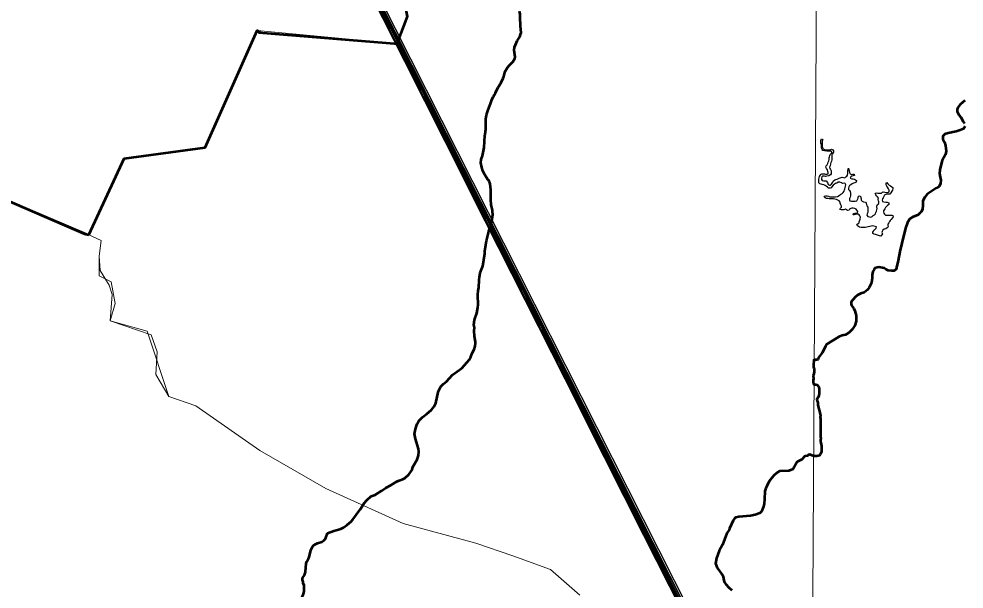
# Model space of a CAD drawing. Extents: x -1643653 to 4543381, y 1624270 to 13878484.
# Drawn here: x 810282 to 814225, y 9012702 to 9015081 of the extents above; entities that cross this region are included whole.
import ezdxf

# ---------------------------------------------------------------- set-up
doc = ezdxf.new("R2010")
doc.units = 0
doc.header["$LTSCALE"] = 160
doc.layers.add('60', color=7, linetype='Continuous', lineweight=13)

msp = doc.modelspace()

# ---------------------------------------------------------------- linework, layer by layer
at = {"layer": '60', "lineweight": 53}
msp.add_line((813594.8, 9013592.5), (813594.8, 9013592.4), dxfattribs=at)
at = {"layer": '60'}
for points in [[(813659.3, 9024059.6), (813615.1, 9016183), (813580.5, 9010330.8)], [(814357.6, 9015733.9), (813989, 9015810.8), (813832.4, 9015806), (812227.7, 9015802), (811850.8, 9015298.7), (811895.6, 9015266.3), (811882.6, 9015194.8), (811902.6, 9015091.2), (811882, 9015036), (811865.1, 9014977.2), (811275.6, 9015032.2), (811059.6, 9014544.4), (810722, 9014498.8), (810573.3, 9014180)], [(814357.6, 9015733.9), (813989, 9015810.8), (813832.4, 9015806), (812227.7, 9015802), (811850.8, 9015298.7), (811895.6, 9015266.3), (811882.6, 9015194.8), (811902.6, 9015091.2), (811882, 9015036), (811865.1, 9014977.2), (811275.6, 9015032.2), (811059.6, 9014544.4), (810722, 9014498.8), (810573.3, 9014180)], [(807814.8, 9015298), (807924.3, 9015230.9), (808477.4, 9014650), (808962.2, 9014455.1), (809032.7, 9014437.1), (809106.7, 9014431.6), (809188.9, 9014435.4), (809240.6, 9014441), (809300.7, 9014448.7), (809358.6, 9014456.5), (809396.9, 9014462.1), (809451, 9014471.2), (809501.4, 9014481.1), (809559.6, 9014495.2), (809624.1, 9014515.1), (809690.8, 9014542), (809730.4, 9014562.1), (809823.2, 9014621), (810054.4, 9014401.6), (810573.3, 9014180)], [(810573.3, 9014180), (810625.8, 9014156.4), (810617.6, 9014090.6), (810617.6, 9014008.4), (810666.9, 9013983.8), (810683.3, 9013893.3), (810663, 9013821.4), (810816.7, 9013778.8), (810908, 9013504.9), (811020.3, 9013467.1), (811287.3, 9013280.7), (811562.7, 9013121), (811885.2, 9012976.2), (812187.8, 9012893), (812342.8, 9012841.2), (812498.9, 9012783.7), (812622.2, 9012676.9)], [(810573.3, 9014180), (810625.8, 9014156.4), (810617.6, 9014090.6), (810621.7, 9014031.8), (810658.2, 9013970.4), (810670.8, 9013931.8), (810663, 9013821.4), (810834.1, 9013762.3), (810858.6, 9013691.3), (810853.4, 9013596.7), (810908, 9013504.9), (811020.3, 9013467.1), (811287.3, 9013280.7), (811562.7, 9013121), (811885.2, 9012976.2), (812187.8, 9012893), (812342.8, 9012841.2), (812498.9, 9012783.7), (812622.2, 9012676.9)], [(810573.3, 9014180), (810625.8, 9014156.4), (810617.6, 9014090.6), (810621.7, 9014031.8), (810658.2, 9013970.4), (810670.8, 9013931.8), (810663, 9013821.4), (810834.1, 9013762.3), (810858.6, 9013691.3), (810853.4, 9013596.7), (810908, 9013504.9), (811020.3, 9013467.1), (811287.3, 9013280.7), (811562.7, 9013121), (811885.2, 9012976.2), (812187.8, 9012893), (812342.8, 9012841.2), (812498.9, 9012783.7), (812622.2, 9012676.9)]]:
    msp.add_lwpolyline(points, dxfattribs=at)
at = {"layer": '60', "lineweight": 35}
msp.add_lwpolyline([(807814.8, 9015298), (807924.3, 9015230.9), (808477.4, 9014650), (808962.2, 9014455.1), (809032.7, 9014437.1), (809106.7, 9014431.6), (809188.9, 9014435.4), (809240.6, 9014441), (809300.7, 9014448.7), (809358.6, 9014456.5), (809396.9, 9014462.1), (809451, 9014471.2), (809501.4, 9014481.1), (809559.6, 9014495.2), (809624.1, 9014515.1), (809690.8, 9014542), (809730.4, 9014562.1), (809823.2, 9014621), (810054.4, 9014401.6), (810573.3, 9014180)], dxfattribs=at)
at = {"layer": '60', "lineweight": 53}
for points in [[(811861.4, 9014980.8), (811902.6, 9015091.2), (811882.6, 9015194.8), (811895.6, 9015266.3), (811850.8, 9015298.7)], [(812328.4, 9014887.5), (812342, 9014901.8), (812346.6, 9014908.4), (812350.4, 9014916), (812351.5, 9014921.9), (812348.5, 9014950.7), (812350, 9014963.1), (812353.2, 9014972.5), (812361.2, 9014989.3), (812371.4, 9015006.7), (812374.9, 9015016.2), (812376.6, 9015023.7), (812374.7, 9015052.5), (812374.9, 9015064.1), (812373.3, 9015075.7), (812373.4, 9015101.3), (812370.2, 9015113.5)], [(810573.3, 9014180), (810722, 9014498.8), (811059.6, 9014544.4), (811275.6, 9015032.2), (811287.2, 9015025.5), (811283.1, 9015024.4), (811865.1, 9014977.2), (811861.4, 9014980.8)], [(812304.5, 9014840.4), (812308.8, 9014857.5), (812311.4, 9014864), (812320.4, 9014879.1), (812328.4, 9014887.5)], [(812264.3, 9014762.3), (812270.5, 9014772.2), (812279.9, 9014793.8), (812293.5, 9014815.8), (812293.5, 9014815.8), (812301.9, 9014833.3), (812304.5, 9014840.4)], [(812254.6, 9014743), (812260.5, 9014756.2), (812264.3, 9014762.3)], [(812226.7, 9014597.5), (812227.3, 9014600), (812229.8, 9014620.7), (812230.1, 9014662.8), (812233, 9014680.7), (812239.3, 9014702.3), (812247, 9014719.4), (812249.4, 9014727.1)], [(812249.4, 9014727.1), (812253.2, 9014739.8), (812254.6, 9014743)], [(814227.2, 9014741.4), (814208.2, 9014724.6), (814198, 9014712.1), (814195.8, 9014703.4), (814196.5, 9014694.6), (814203.1, 9014681.5), (814211.1, 9014670.5), (814221.3, 9014653), (814226.4, 9014644.2)], [(814228.6, 9014633.2), (814222.1, 9014623), (814208.9, 9014617.2), (814192.1, 9014611.3), (814158.6, 9014604.7), (814144.7, 9014600.3), (814135.9, 9014591.6), (814136.7, 9014579.2), (814142.5, 9014567.5), (814146.9, 9014552.8), (814149.8, 9014529.5), (814146.9, 9014514.9), (814133.7, 9014490), (814127.2, 9014468.8), (814123.5, 9014452), (814122.8, 9014436), (814125, 9014421.3), (814127.9, 9014408.2), (814125.7, 9014395), (814121.3, 9014381.9), (814108.2, 9014374.6), (814071, 9014350.5), (814060.7, 9014338)], [(809825.9, 9014622.8), (810054.4, 9014401.6), (810556.2, 9014184.9), (810573.3, 9014180)], [(812251.2, 9014327.2), (812251.2, 9014368.5), (812248, 9014393.1), (812244.2, 9014404), (812242.1, 9014407.3), (812236.6, 9014412.6), (812233.2, 9014419.6), (812225.2, 9014431.1), (812217.1, 9014447.4), (812213.2, 9014460.7), (812209.2, 9014480.6), (812209.7, 9014494.9), (812215.9, 9014510.5), (812223, 9014544.7), (812226.1, 9014595), (812226.7, 9014597.5)], [(812257, 9014283.1), (812252.7, 9014305.6), (812251.2, 9014327.2)], [(814060.7, 9014338), (814052.7, 9014322.7), (814052.7, 9014303), (814051.3, 9014286.8), (814045, 9014274.9), (814040.3, 9014270.1), (814033.1, 9014264.2), (814009.7, 9014253.3), (813998, 9014247.4), (813988.5, 9014232.1), (813980.5, 9014207.3), (813964.5, 9014145.7), (813956.3, 9014110.4), (813949.8, 9014073.6), (813943.2, 9014044.3), (813941.1, 9014037), (813933, 9014029.7), (813923.5, 9014029.7), (813908.2, 9014031.2), (813899.4, 9014035.6), (813891.4, 9014040.7), (813884.1, 9014042.9), (813868.8, 9014045.1), (813861.5, 9014044.3), (813852.7, 9014041.4), (813849.8, 9014034.8), (813844, 9014026.8), (813841.8, 9014013.6), (813841.1, 9013999), (813838.1, 9013979.3), (813829.4, 9013961), (813821.3, 9013950.1), (813808.2, 9013939.1), (813794.3, 9013934.7), (813780.7, 9013928.2), (813771, 9013919.4), (813762.2, 9013909.9), (813753.5, 9013900.4), (813753.5, 9013892.3), (813755.7, 9013885), (813765.2, 9013873.3), (813769.5, 9013862.4), (813773.9, 9013844.1), (813773.9, 9013820), (813769.5, 9013801.8), (813757.8, 9013784.9), (813745.4, 9013773.2), (813729.4, 9013763), (813716.2, 9013759.4), (813702.4, 9013755), (813652.8, 9013723.6), (813646.2, 9013714.8), (813632.4, 9013688.4), (813617.3, 9013668.4), (813616.4, 9013660.4), (813610.6, 9013658.4), (813600.1, 9013659.1)], [(812249.6, 9014215.4), (812254.2, 9014237.2), (812258.4, 9014265.4), (812258, 9014277.8), (812257, 9014283.1)], [(812230.4, 9014138.2), (812232.7, 9014154.9), (812236.3, 9014172), (812241.3, 9014188.6), (812242.6, 9014196.5), (812249.2, 9014213.5), (812249.6, 9014215.4)], [(812217.1, 9014049.8), (812225.1, 9014101.6), (812225.7, 9014112.3), (812230.4, 9014138.2)], [(812201.9, 9013992.3), (812203.2, 9014004), (812206.7, 9014021.1), (812217.1, 9014049.8)], [(811991.8, 9013440.3), (812003.2, 9013450.5), (812013.8, 9013463.4), (812020.6, 9013478.1), (812030.8, 9013523.2), (812033.5, 9013529.9), (812042.5, 9013547), (812053.1, 9013559), (812065.5, 9013568.5), (812090.7, 9013595.6), (812120.2, 9013616.6), (812130.8, 9013625.6), (812151.2, 9013647), (812159.8, 9013658), (812167.5, 9013671.4), (812173.3, 9013686.8), (812180.6, 9013702.1), (812185, 9013716), (812187.2, 9013727.7), (812187.2, 9013734.2), (812182.9, 9013757.4), (812181, 9013779.7), (812182, 9013793.1), (812180.1, 9013804.2), (812183, 9013825.9), (812192.4, 9013853.3), (812196.6, 9013876.9), (812197.3, 9013888.1), (812196.9, 9013929.7), (812198, 9013946.8), (812200, 9013959.8), (812201.6, 9013990.3), (812201.9, 9013992.3)], [(813594.8, 9013592.4), (813596.1, 9013579.4), (813595.2, 9013574.5), (813595.7, 9013567.3), (813596.4, 9013558.1), (813599.5, 9013556.1)], [(813599.5, 9013556.1), (813605.6, 9013556.1), (813611.7, 9013554.5), (813616.2, 9013548.9), (813618.2, 9013544.3), (813619.7, 9013537.7), (813619.7, 9013532.6), (813620.2, 9013527.5), (813620.6, 9013521.8), (813620.6, 9013516.2), (813618.5, 9013510.7), (813618, 9013504.6), (813614.5, 9013501.1), (813610.9, 9013492.9), (813611.3, 9013487.8), (813614.3, 9013482.2), (813614.2, 9013477.1), (813614.2, 9013470.5), (813617.7, 9013458.7), (813621.6, 9013444.4), (813623.1, 9013437.8), (813624.6, 9013432.2), (813625.1, 9013426.1), (813625, 9013418.4), (813625.5, 9013413.3), (813626, 9013407.7), (813626.4, 9013402.1), (813626.4, 9013395.5), (813626.3, 9013389.9), (813626.3, 9013383.8), (813626.3, 9013378.2), (813626.2, 9013372.1), (813626.2, 9013365.4), (813626.1, 9013358.3), (813626.1, 9013352.7), (813626.1, 9013346.1), (813626, 9013337.9), (813626.5, 9013330.3), (813626.4, 9013324.2), (813626.4, 9013317.6), (813626.8, 9013312.5), (813628.3, 9013305.8), (813629.3, 9013299.7), (813629.8, 9013292.6), (813629.7, 9013287), (813629.7, 9013280.9), (813629.6, 9013275.2), (813627.1, 9013269.7), (813625, 9013264.1), (813621.9, 9013260), (813616.3, 9013258), (813610.7, 9013257), (813603.6, 9013256.6), (813597.7, 9013256.6)], [(811752.2, 9013090.1), (811767.7, 9013095.4), (811794.2, 9013111.2), (811813.4, 9013124.7), (811833.7, 9013135.3), (811859, 9013151.3), (811868.6, 9013155.4), (811884, 9013160.3), (811892, 9013164.4), (811908.3, 9013179.6), (811922, 9013199.6), (811924.9, 9013212.2), (811942.8, 9013242.2), (811949.5, 9013259.6), (811950.3, 9013275.8), (811948.9, 9013286.9), (811936.9, 9013328.4), (811932.8, 9013349.5), (811936.1, 9013369.1), (811940.2, 9013383.6), (811943.4, 9013391.6), (811950.7, 9013403.3), (811965.3, 9013419.2), (811983.8, 9013433.1), (811991.8, 9013440.3)], [(813597.7, 9013256.6), (813580.6, 9013263.7), (813575.8, 9013262.8), (813571.6, 9013258.1), (813561.1, 9013256.1), (813547.8, 9013242.7), (813547.8, 9013242.7)], [(813547.8, 9013242.7), (813528.8, 9013232.5), (813509.7, 9013201.2), (813503.1, 9013199.3), (813493.2, 9013195), (813455.2, 9013193.9), (813443.9, 9013186.4), (813430.5, 9013175.3), (813417.3, 9013159), (813407.4, 9013144.1), (813402.3, 9013131.1), (813397.6, 9013123.1), (813393.3, 9013109.9), (813392.3, 9013076.6), (813390.6, 9013058.1), (813387.7, 9013046.1), (813379.1, 9013025), (813372.9, 9013018.2), (813353.9, 9013012.4), (813333.4, 9013008), (813285.2, 9013003.1), (813272.8, 9013000.3), (813269.5, 9012998.8), (813266.6, 9012996.2), (813261.1, 9012987.9), (813246, 9012954.3), (813244.4, 9012948.9), (813235.5, 9012935.8), (813217.4, 9012887.1), (813202.9, 9012861.2), (813192.2, 9012830.9), (813187.5, 9012808), (813195, 9012790.6), (813205.6, 9012774.9), (813213.4, 9012765.5), (813215.8, 9012763.1), (813217.2, 9012759.7)], [(811569.5, 9012934.7), (811569.7, 9012934.9), (811595.4, 9012945.6), (811625.2, 9012952.7), (811636.3, 9012958.3), (811651.9, 9012969.8), (811667.5, 9012983.8), (811675.1, 9012991.6), (811675.1, 9012991.6), (811705.2, 9013033.7), (811722.2, 9013060.7), (811733.7, 9013073.6), (811751.4, 9013089.9), (811752.2, 9013090.1)], [(811490, 9012828.9), (811493.4, 9012835.6), (811500.3, 9012864.6), (811502.3, 9012870.1), (811508.2, 9012880.3), (811513, 9012885.3), (811519.4, 9012889.8), (811527.8, 9012893.6), (811546.2, 9012899), (811554.8, 9012904.5), (811557.8, 9012908.2), (811562, 9012915.6), (811569.5, 9012934.7)], [(811467.9, 9012726.6), (811468.2, 9012732.8), (811464.7, 9012740.3), (811464.7, 9012745.8), (811467, 9012750.6), (811473.5, 9012759.5), (811476.8, 9012768), (811478.2, 9012774.1), (811480.3, 9012808.1), (811483.9, 9012817.2), (811483.9, 9012817.2), (811490, 9012828.9)], [(813217.2, 9012759.7), (813219.7, 9012752.4), (813222, 9012737.9), (813225.3, 9012729.6), (813231, 9012721.9), (813243.1, 9012708.2), (813256.6, 9012698)], [(811390.6, 9012597.1), (811390.7, 9012597.2), (811408.9, 9012606.3), (811419.7, 9012614.5), (811441.7, 9012637.7), (811454.5, 9012652.9), (811461, 9012664.1), (811467.6, 9012678.1), (811470.3, 9012685.9), (811471.8, 9012693.4), (811472.5, 9012716.3), (811467.8, 9012726.2), (811467.9, 9012726.6)]]:
    msp.add_lwpolyline(points, dxfattribs=at)
at = {"layer": '60', "lineweight": 25}
for points in [[(813713.1, 9014397.2), (813706.5, 9014399.3), (813699.9, 9014399.3), (813694.3, 9014395.8), (813688.8, 9014393.8), (813683.9, 9014391.8), (813679.2, 9014387.4), (813673.5, 9014380.8), (813670.6, 9014376.2), (813665.6, 9014374.6), (813659, 9014375.1), (813654.5, 9014378.7), (813649.9, 9014383.3), (813644.8, 9014386.4), (813639.3, 9014388.5), (813633.2, 9014390.1), (813628.1, 9014391.1), (813622.5, 9014393.2), (813618.5, 9014397.3), (813618.5, 9014402.4), (813618.5, 9014408), (813618.6, 9014413.1), (813620.1, 9014418.7), (813622.2, 9014423.2), (813624.3, 9014427.8), (813626.3, 9014432.4), (813630.9, 9014434.4), (813636.5, 9014434.9), (813642.1, 9014434.8), (813647.2, 9014432.8), (813653.3, 9014432.7), (813657.9, 9014434.7), (813657.9, 9014440.3), (813655.9, 9014444.9), (813654.4, 9014451.1), (813650.9, 9014456.7), (813648.4, 9014462.3), (813650, 9014468.4), (813653.1, 9014472.5), (813656.7, 9014477.5), (813658.2, 9014483.1), (813660.3, 9014488.7), (813662.4, 9014494.8), (813662.4, 9014500.9), (813663, 9014506), (813665, 9014510.6), (813666.6, 9014515.7), (813670.7, 9014519.7), (813673.8, 9014524.3), (813670.7, 9014528.9), (813665.2, 9014529.4), (813658, 9014529.5), (813651.9, 9014529.5), (813646.8, 9014531.1), (813641.8, 9014530.1), (813635.2, 9014531.7), (813632.1, 9014536.8), (813630.1, 9014541.9), (813630.2, 9014548), (813629.7, 9014553.6), (813629.8, 9014558.7), (813627.7, 9014563.3), (813627.3, 9014569.4), (813627.8, 9014574.5), (813630.4, 9014580.1), (813635, 9014578), (813632.9, 9014573.5), (813632.3, 9014566.8), (813632.3, 9014560.7), (813632.3, 9014555.1), (813632.7, 9014550), (813634.2, 9014544.4), (813637.2, 9014539.3), (813641.8, 9014535.7), (813647.4, 9014534.6), (813655, 9014534.6), (813661.6, 9014534.6), (813666.7, 9014535), (813671.8, 9014537), (813677.4, 9014535), (813679.4, 9014530.4), (813679.9, 9014524.8), (813677.3, 9014518.7), (813673.7, 9014515.1), (813673.2, 9014510), (813673.6, 9014503.4), (813673.6, 9014498.3), (813673.5, 9014492.7), (813671.5, 9014487.6), (813669.4, 9014482.5), (813667.3, 9014475.9), (813665.8, 9014468.3), (813663.7, 9014463.2), (813664.2, 9014457.6), (813667.7, 9014452.5), (813669.7, 9014447.9), (813670.1, 9014441.8), (813670.1, 9014434.7), (813667, 9014430.6), (813660.4, 9014426.6), (813652.7, 9014424.6)], [(813652.7, 9014424.6), (813647.1, 9014424.1), (813642.1, 9014424.7), (813635.4, 9014425.2), (813630.8, 9014422.2), (813629.8, 9014416.6), (813629.8, 9014411.5), (813633.3, 9014407.4), (813639.9, 9014405.3), (813646, 9014405.3), (813648.9, 9014404.9), (813654.8, 9014398.9), (813656.3, 9014393.7), (813657.8, 9014390), (813662.7, 9014387.3), (813667.7, 9014386.8), (813670.8, 9014390.8), (813673.9, 9014396.4), (813677, 9014400.5), (813679.6, 9014405.6), (813685.7, 9014409.6), (813689.8, 9014410.8), (813695.8, 9014413.1), (813704, 9014416.8), (813716.8, 9014420.1), (813721.9, 9014419.6), (813727, 9014418.5), (813731, 9014421.5), (813735.1, 9014425.1), (813737.7, 9014429.6), (813739.3, 9014436.2), (813740.3, 9014442.4), (813740.4, 9014448), (813740.9, 9014453.6), (813743, 9014458.1), (813744.5, 9014452), (813745.5, 9014446.9), (813746.4, 9014440.3), (813750, 9014435.2), (813754.5, 9014432.6), (813760.6, 9014433.1), (813765.7, 9014433), (813767.7, 9014427.9), (813762.1, 9014425.9), (813756.5, 9014425.4), (813751.9, 9014422.4), (813749.8, 9014416.8), (813755.9, 9014413.7), (813762, 9014413.2), (813767.1, 9014412.1), (813771.7, 9014410.1), (813776.2, 9014407.5), (813774.1, 9014400.4), (813769.5, 9014397.3), (813763.4, 9014395.3), (813757.8, 9014392.3), (813752.2, 9014389.3), (813746.6, 9014386.3), (813744.5, 9014380.7), (813742.9, 9014375.1), (813742.9, 9014369), (813746.4, 9014364.9), (813749.4, 9014360.8), (813750.4, 9014354.7), (813751.4, 9014348.1), (813751.3, 9014343), (813749.8, 9014337.9), (813747.2, 9014331.3), (813746.7, 9014326.2), (813748.7, 9014321.6), (813754.8, 9014320.5), (813760.9, 9014320.5), (813766, 9014320.5), (813771, 9014320.4), (813777.1, 9014321.4), (813780.2, 9014327), (813782.3, 9014333.1), (813783.4, 9014339.2), (813787.5, 9014342.7), (813792.5, 9014341.2), (813794.5, 9014335), (813795, 9014329.9), (813796, 9014324.3), (813799.5, 9014320.7), (813805.1, 9014318.2), (813813.2, 9014316.6), (813816.8, 9014312), (813817.2, 9014306.9), (813819.2, 9014301.8), (813822.7, 9014295.1), (813822.7, 9014289), (813822.7, 9014283.9), (813822.6, 9014278.8), (813822.6, 9014272.7), (813820.5, 9014267.6), (813819.5, 9014262.5), (813823.5, 9014256.9), (813830.1, 9014254.8), (813836.2, 9014254.3), (813840.8, 9014256.3), (813845.9, 9014260.3)], [(813877.8, 9014174), (813871.8, 9014175.6), (813863.1, 9014178.7), (813855.5, 9014181.8), (813849.9, 9014182.4), (813844.4, 9014186), (813844.4, 9014191.1), (813847, 9014195.6), (813850.1, 9014200.7), (813853.7, 9014204.2), (813857.7, 9014207.3), (813859.3, 9014213.4), (813854.2, 9014215.5), (813848.1, 9014217), (813842.5, 9014217.1), (813837, 9014216.6), (813831.3, 9014214.6), (813824.7, 9014213.6), (813819.1, 9014211.6), (813812, 9014210.6), (813806.4, 9014210.7), (813800.8, 9014210.7), (813794.7, 9014210.7), (813788.1, 9014211.8), (813784, 9014214.9), (813780, 9014218), (813778, 9014222.6), (813782.6, 9014227.6), (813787.2, 9014229.6), (813787.7, 9014234.7), (813789.8, 9014241.3), (813791.9, 9014245.9), (813792.4, 9014253.6), (813790.5, 9014259.2), (813787.4, 9014263.8), (813782.9, 9014265.8), (813777.8, 9014265.9), (813772.2, 9014265.4), (813766.6, 9014263.9), (813761.5, 9014263.4), (813763.6, 9014268.5), (813769.2, 9014270.5), (813774.8, 9014271), (813779.9, 9014272.5), (813781.4, 9014277.6), (813777.9, 9014282.7), (813774.4, 9014287.3), (813768.3, 9014289.9), (813762.7, 9014291.4), (813756.1, 9014291.5), (813747.9, 9014288), (813744.8, 9014282.9), (813739.7, 9014281.4), (813734.2, 9014284.5), (813729.6, 9014287.6), (813723.5, 9014285.1), (813716.9, 9014284.6), (813711.3, 9014284.6), (813706.2, 9014286.2), (813708.8, 9014291.3), (813713.4, 9014295.3), (813713.9, 9014300.4), (813710.9, 9014305.5), (813707.4, 9014311.7), (813707.4, 9014316.8), (813703.4, 9014321.4), (813697.8, 9014325.5), (813692.2, 9014327), (813686.2, 9014329.1), (813680.1, 9014330.7), (813675, 9014330.7), (813668.4, 9014330.8), (813662.3, 9014330.8), (813656.2, 9014331.3), (813651.1, 9014331.9), (813645.5, 9014334), (813641.5, 9014337), (813643.5, 9014341.6), (813648.6, 9014343.1), (813654.2, 9014343.1), (813659.3, 9014341.5), (813664.3, 9014339.4), (813669.4, 9014338.4), (813675.5, 9014338.3), (813682.2, 9014338.3), (813688.8, 9014338.3), (813696.4, 9014340.8), (813703.6, 9014344.8), (813711.2, 9014350.3), (813715.8, 9014352.3), (813719.9, 9014356.9), (813724, 9014362), (813725.6, 9014367.6), (813727.7, 9014372.7), (813729.2, 9014377.7), (813730.3, 9014383.8), (813731.3, 9014388.9), (813729.3, 9014394), (813724.8, 9014396.1), (813717.6, 9014394.6), (813713.1, 9014397.2)], [(813845.9, 9014260.3), (813851, 9014263.9), (813855.6, 9014268.4), (813857.2, 9014273.5), (813858.7, 9014279.1), (813860.8, 9014284.2), (813862.5, 9014290.4), (813860.4, 9014297.4), (813860.5, 9014300.4), (813863, 9014306.6), (813868.4, 9014311.3), (813869.2, 9014317.8), (813867.2, 9014322.3), (813866.7, 9014327.4), (813867.8, 9014333), (813863.2, 9014338.2), (813859.2, 9014342.3), (813856.7, 9014347.4), (813853.7, 9014353), (813857.5, 9014355.2), (813864.3, 9014353.4), (813869.4, 9014353.4), (813875, 9014353.4), (813880.1, 9014353.8), (813884.4, 9014358.2), (813887.3, 9014358.9), (813893.9, 9014358.8), (813900, 9014357.3), (813907.1, 9014357.2), (813911.7, 9014359.8), (813912.7, 9014366.4), (813909.2, 9014372.5), (813904.7, 9014378.7), (813902.7, 9014383.2), (813900.2, 9014389.4), (813899.7, 9014394.5), (813901.8, 9014399), (813907.3, 9014393.4), (813912.4, 9014386.8), (813917.4, 9014384.2), (813923, 9014380.6), (813927.6, 9014377), (813927.5, 9014371.9), (813926, 9014366.8), (813922.9, 9014362.7), (813919.3, 9014356.1), (813915.2, 9014350.1), (813907.3, 9014349.4), (813898.9, 9014348.8), (813891.8, 9014345.8), (813889.4, 9014340.5), (813887.6, 9014335), (813885, 9014329.9), (813883.5, 9014324.8), (813885, 9014319.2), (813890.5, 9014317.6), (813898.7, 9014317.1), (813903.8, 9014316.5), (813910.8, 9014313.4), (813910.3, 9014306.3), (813905.2, 9014303.2), (813900.6, 9014298.7), (813897.5, 9014294.6), (813893.9, 9014288.6), (813891.8, 9014284), (813888.8, 9014279.9), (813888.3, 9014276.4), (813890.2, 9014270.8), (813893.2, 9014266.1), (813897.3, 9014262), (813903.4, 9014262), (813910.5, 9014262.5), (813917.6, 9014262.9), (813922.7, 9014262.4), (813927.8, 9014260.3), (813928.8, 9014255.2), (813925.2, 9014249.6), (813921.1, 9014244.6), (813917, 9014239.5), (813913.4, 9014235.5), (813910.3, 9014230.9), (813907.2, 9014225.3), (813907.2, 9014219.2), (813907.6, 9014214.1), (813904, 9014209.5), (813897.9, 9014205.5), (813891.8, 9014204), (813885.2, 9014199.5), (813883.6, 9014194.4), (813882, 9014189.3), (813884, 9014183.7), (813877.8, 9014174)], [(812217.1, 9014049.8), (812225.1, 9014101.6), (812225.7, 9014112.3), (812230.4, 9014138.2)], [(812201.9, 9013992.3), (812203.2, 9014004), (812206.7, 9014021.1), (812217.1, 9014049.8)], [(811991.8, 9013440.3), (812003.2, 9013450.5), (812013.8, 9013463.4), (812020.6, 9013478.1), (812030.8, 9013523.2), (812033.5, 9013529.9), (812042.5, 9013547), (812053.1, 9013559), (812065.5, 9013568.5), (812090.7, 9013595.6), (812120.2, 9013616.6), (812130.8, 9013625.6), (812151.2, 9013647), (812159.8, 9013658), (812167.5, 9013671.4), (812173.3, 9013686.8), (812180.6, 9013702.1), (812185, 9013716), (812187.2, 9013727.7), (812187.2, 9013734.2), (812182.9, 9013757.4), (812181, 9013779.7), (812182, 9013793.1), (812180.1, 9013804.2), (812183, 9013825.9), (812192.4, 9013853.3), (812196.6, 9013876.9), (812197.3, 9013888.1), (812196.9, 9013929.7), (812198, 9013946.8), (812200, 9013959.8), (812201.6, 9013990.3), (812201.9, 9013992.3)], [(811752.2, 9013090.1), (811767.7, 9013095.4), (811794.2, 9013111.2), (811813.4, 9013124.7), (811833.7, 9013135.3), (811859, 9013151.3), (811868.6, 9013155.4), (811884, 9013160.3), (811892, 9013164.4), (811908.3, 9013179.6), (811922, 9013199.6), (811924.9, 9013212.2), (811942.8, 9013242.2), (811949.5, 9013259.6), (811950.3, 9013275.8), (811948.9, 9013286.9), (811936.9, 9013328.4), (811932.8, 9013349.5), (811936.1, 9013369.1), (811940.2, 9013383.6), (811943.4, 9013391.6), (811950.7, 9013403.3), (811965.3, 9013419.2), (811983.8, 9013433.1), (811991.8, 9013440.3)], [(811569.5, 9012934.7), (811569.7, 9012934.9), (811595.4, 9012945.6), (811625.2, 9012952.7), (811636.3, 9012958.3), (811651.9, 9012969.8), (811667.5, 9012983.8), (811675.1, 9012991.6), (811675.1, 9012991.6), (811705.2, 9013033.7), (811722.2, 9013060.7), (811733.7, 9013073.6), (811751.4, 9013089.9), (811752.2, 9013090.1)], [(811490, 9012828.9), (811493.4, 9012835.6), (811500.3, 9012864.6), (811502.3, 9012870.1), (811508.2, 9012880.3), (811513, 9012885.3), (811519.4, 9012889.8), (811527.8, 9012893.6), (811546.2, 9012899), (811554.8, 9012904.5), (811557.8, 9012908.2), (811562, 9012915.6), (811569.5, 9012934.7)], [(811467.9, 9012726.6), (811468.2, 9012732.8), (811464.7, 9012740.3), (811464.7, 9012745.8), (811467, 9012750.6), (811473.5, 9012759.5), (811476.8, 9012768), (811478.2, 9012774.1), (811480.3, 9012808.1), (811483.9, 9012817.2), (811483.9, 9012817.2), (811490, 9012828.9)], [(811390.6, 9012597.1), (811390.7, 9012597.2), (811408.9, 9012606.3), (811419.7, 9012614.5), (811441.7, 9012637.7), (811454.5, 9012652.9), (811461, 9012664.1), (811467.6, 9012678.1), (811470.3, 9012685.9), (811471.8, 9012693.4), (811472.5, 9012716.3), (811467.8, 9012726.2), (811467.9, 9012726.6)]]:
    msp.add_lwpolyline(points, dxfattribs=at)
msp.add_spline([(814781, 9009175.5), (814787.2, 9009173.4), (814796.9, 9009173.4), (814799.4, 9009172.4), (814805.1, 9009174.5), (814805.6, 9009176.5), (814811.7, 9009179.5), (814811.7, 9009179.5), (814801.5, 9009181), (814790.7, 9009181.5), (814784.1, 9009183.1), (814777.4, 9009185.1), (814778.4, 9009175.5)], degree=3, dxfattribs=at)
at = {"layer": '60', "lineweight": 53}
msp.add_spline([(813600.1, 9013659.1), (813598.2, 9013658.3), (813597.8, 9013654.5), (813596, 9013640.5), (813597.1, 9013627.6), (813599.7, 9013613.1), (813599.4, 9013607.1), (813594.8, 9013592.5)], degree=3, dxfattribs=at)

# ---------------------------------------------------------------- texts
at = {"layer": '60', "width": 0.9}
msp.add_text('R I O   S Ã O   F R A N C I S C O', height=500, rotation=332.036, dxfattribs=at).set_placement((805339.6, 9013807.5))

doc.saveas('drawing.dxf')
